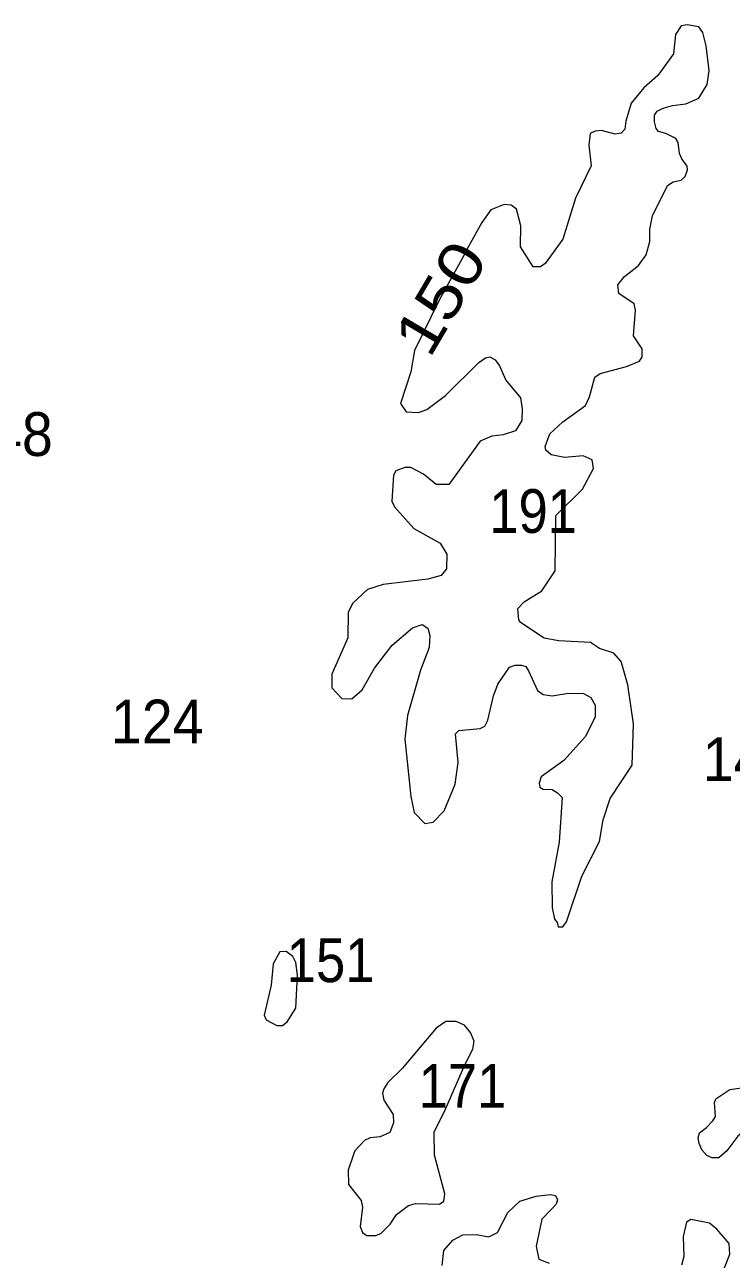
# Model space of a CAD drawing. Extents: x 499.9 to 555.3, y 9281.5 to 9336.8.
# Drawn here: x 532.104 to 534.691, y 9325.879 to 9330.396 of the extents above; entities that cross this region are included whole.
import ezdxf
from ezdxf.enums import TextEntityAlignment as Align

# ---------------------------------------------------------------- set-up
doc = ezdxf.new("R2010")
doc.units = 0
doc.header["$LTSCALE"] = 0.064
doc.layers.add('2', color=7, linetype='Continuous', lineweight=13)
doc.layers.add('21', color=7, linetype='Continuous')
doc.layers.add('61', color=7, linetype='Continuous')

msp = doc.modelspace()

# ---------------------------------------------------------------- linework, layer by layer
at = {"layer": '2'}
for points in [[(534.2465, 9327.565), (534.3271, 9327.6861), (534.333, 9327.8385), (534.3117, 9327.98), (534.2879, 9328.0659), (534.2607, 9328.0961), (534.2085, 9328.1138), (534.1748, 9328.1359), (534.0576, 9328.1414), (534.0054, 9328.1518), (533.9184, 9328.2089), (533.9124, 9328.2181), (533.9094, 9328.2593), (533.9322, 9328.2844), (533.9971, 9328.3247), (534.0454, 9328.398), (534.048, 9328.5998), (534.1461, 9328.6963), (534.1856, 9328.772), (534.181, 9328.8041), (534.148, 9328.8187), (534.0803, 9328.8126), (534.0312, 9328.8221), (534.0117, 9328.839), (534.0096, 9328.8523), (534.0265, 9328.8987), (534.0737, 9328.9433), (534.1573, 9329.002), (534.1719, 9329.0345), (534.1906, 9329.1061), (534.2106, 9329.1196), (534.307, 9329.1451), (534.3545, 9329.1646), (534.364, 9329.1801), (534.3639, 9329.2093), (534.3327, 9329.2574), (534.3401, 9329.3518), (534.3343, 9329.3742), (534.2784, 9329.4122), (534.2755, 9329.4438), (534.2997, 9329.475), (534.3504, 9329.515), (534.3788, 9329.5533), (534.3926, 9329.6026), (534.3926, 9329.6482), (534.4022, 9329.697), (534.4568, 9329.8075), (534.4777, 9329.8211), (534.5072, 9329.8266), (534.522, 9329.8409), (534.5297, 9329.865), (534.5292, 9329.8778), (534.5091, 9329.9051), (534.5005, 9329.9239), (534.4962, 9329.9648), (534.4872, 9329.9792), (534.4513, 9329.9971), (534.424, 9330.0047), (534.4152, 9330.016), (534.4092, 9330.0406), (534.4099, 9330.065), (534.4196, 9330.0791), (534.4412, 9330.0909), (534.4758, 9330.0999), (534.5243, 9330.1067), (534.571, 9330.1273), (534.6015, 9330.1773), (534.6091, 9330.2276), (534.5983, 9330.3188), (534.5857, 9330.3666), (534.5719, 9330.388), (534.5285, 9330.3957), (534.5072, 9330.392), (534.4858, 9330.36), (534.4791, 9330.2893), (534.4216, 9330.2099), (534.3702, 9330.1646), (534.3242, 9330.1082), (534.3043, 9330.0424), (534.3004, 9330.0131), (534.2871, 9329.9986), (534.2649, 9329.9951), (534.2152, 9330.0083), (534.1925, 9330.0059), (534.1735, 9329.9972), (534.1687, 9329.9545), (534.1777, 9329.8797), (534.1199, 9329.7612), (534.0733, 9329.6106), (534.0091, 9329.5221), (533.9926, 9329.5097), (533.9649, 9329.5096), (533.9189, 9329.5828), (533.9201, 9329.6599), (533.904, 9329.7202)], [(533.904, 9329.7202), (533.8852, 9329.7357), (533.8591, 9329.7383), (533.8106, 9329.7178), (533.7775, 9329.6725), (533.7285, 9329.5841)], [(533.7285, 9329.5841), (533.7117, 9329.5515), (533.6209, 9329.3878), (533.531, 9329.2035), (533.5174, 9329.1252), (533.48, 9329.01), (533.5008, 9328.9791), (533.5455, 9328.9764), (533.5764, 9328.9882), (533.6445, 9329.0397), (533.7659, 9329.1594), (533.7907, 9329.1772), (533.8063, 9329.1809), (533.8261, 9329.1701), (533.8414, 9329.1479), (533.8552, 9329.1171), (533.8654, 9329.0946), (533.9183, 9329.0304), (533.9249, 9328.9899), (533.9232, 9328.9478), (533.9005, 9328.9101), (533.855, 9328.8953), (533.8137, 9328.8903), (533.7718, 9328.8722), (533.6567, 9328.7139), (533.6103, 9328.713), (533.5636, 9328.7518), (533.5169, 9328.7757), (533.4954, 9328.7757), (533.4627, 9328.7634), (533.4536, 9328.7479), (533.4477, 9328.6525), (533.4572, 9328.6316), (533.5283, 9328.552), (533.6252, 9328.499), (533.6494, 9328.4583), (533.6482, 9328.4046), (533.6286, 9328.3801), (533.5795, 9328.3666), (533.4157, 9328.3477), (533.359, 9328.3296), (533.3048, 9328.2791), (533.2887, 9328.2467), (533.2867, 9328.152), (533.228, 9328.019), (533.2281, 9327.9696), (533.2647, 9327.9311), (533.3014, 9327.9296), (533.3392, 9327.9626), (533.3844, 9328.0411), (533.4489, 9328.1256), (533.523, 9328.1887), (533.5589, 9328.201), (533.5794, 9328.1883), (533.5875, 9328.1607), (533.5843, 9328.117), (533.5527, 9328.0341), (533.5049, 9327.8686), (533.4954, 9327.7813), (533.5177, 9327.5719), (533.5297, 9327.5138), (533.5693, 9327.4727), (533.5989, 9327.4785), (533.64, 9327.5201), (533.6799, 9327.6171), (533.6909, 9327.6966), (533.6804, 9327.8014), (533.6931, 9327.8134), (533.7708, 9327.8212), (533.7883, 9327.8296), (533.7995, 9327.8519), (533.8196, 9327.9401), (533.8362, 9327.9831), (533.8791, 9328.0449), (533.8994, 9328.0527), (533.9222, 9328.0527), (533.9386, 9328.048), (533.9482, 9328.032), (533.9816, 9327.9593), (534.0016, 9327.9452), (534.035, 9327.9404), (534.0945, 9327.9498), (534.1494, 9327.9483), (534.176, 9327.9342), (534.1923, 9327.9061), (534.1924, 9327.8637), (534.1562, 9327.7913), (534.0773, 9327.7042), (533.9949, 9327.6436), (533.9873, 9327.6212), (533.9902, 9327.6056), (534.0016, 9327.5991), (534.0347, 9327.5972), (534.0548, 9327.5859), (534.0714, 9327.5681)], [(534.0714, 9327.5681), (534.0604, 9327.4055), (534.0333, 9327.2599), (534.0349, 9327.1651), (534.0429, 9327.1228), (534.0536, 9327.1109)], [(534.0536, 9327.1109), (534.0565, 9327.0954), (534.0744, 9327.0956), (534.0875, 9327.1133), (534.1434, 9327.2804), (534.2077, 9327.4075), (534.2212, 9327.4866), (534.2465, 9327.565)], [(533.6325, 9325.8565), (533.6378, 9325.9105), (533.6716, 9325.9491), (533.708, 9325.9679), (533.7563, 9325.9698), (533.8033, 9325.9607), (533.8343, 9325.977), (533.8722, 9326.0503), (533.9164, 9326.091), (533.9768, 9326.11), (534.0269, 9326.1162), (534.0474, 9326.1122), (534.0548, 9326.0967), (534.0499, 9326.0811), (534.035, 9326.0647), (533.9966, 9326.0263), (533.9762, 9325.9269), (533.986, 9325.8796), (534.0235, 9325.8647)], [(534.587, 9325.6493), (534.6855, 9325.8977), (534.6827, 9325.9365), (534.6378, 9325.9892), (534.611, 9326.0111), (534.5429, 9326.0248), (534.527, 9326.0143), (534.5141, 9325.9619), (534.5171, 9325.8895), (534.5082, 9325.8569)]]:
    msp.add_lwpolyline(points, dxfattribs=at)
for points in [[(533.0968, 9326.7977), (533.1028, 9326.9178), (533.0968, 9326.965), (533.0861, 9326.9861), (533.0614, 9327.0051), (533.0376, 9327.0041), (533.0131, 9326.9598), (533.0065, 9326.8816), (532.9804, 9326.7715), (532.9876, 9326.7555), (533.0268, 9326.7343), (533.0474, 9326.734), (533.0645, 9326.7474)], [(533.6024, 9326.3443), (533.6438, 9326.4278), (533.7148, 9326.5902), (533.7443, 9326.6472), (533.7497, 9326.6767), (533.7364, 9326.7092), (533.714, 9326.7358), (533.6832, 9326.7491), (533.6457, 9326.7491), (533.6101, 9326.7241), (533.4852, 9326.5769), (533.4336, 9326.5261), (533.4186, 9326.502), (533.4136, 9326.487), (533.4185, 9326.4609), (533.4527, 9326.4081), (533.4542, 9326.3782), (533.4401, 9326.3428), (533.4048, 9326.3265), (533.3688, 9326.3232), (533.3484, 9326.313), (533.3131, 9326.276), (533.3084, 9326.2656), (533.2885, 9326.2054), (533.2888, 9326.153), (533.3361, 9326.0936), (533.3408, 9326.0694), (533.3317, 9325.9986), (533.3402, 9325.9775), (533.3565, 9325.9658), (533.3903, 9325.9654), (533.4094, 9325.9748), (533.4416, 9326.0071), (533.4652, 9326.043), (533.5095, 9326.0754), (533.5343, 9326.0829), (533.6218, 9326.08), (533.6382, 9326.0911), (533.6415, 9326.1187), (533.6038, 9326.2604)], [(534.6334, 9326.4664), (534.685, 9326.5), (534.7275, 9326.5064), (534.7753, 9326.4884), (534.7972, 9326.4638), (534.8037, 9326.4393), (534.7934, 9326.4019), (534.7714, 9326.3787), (534.7146, 9326.3296), (534.6746, 9326.2754), (534.645, 9326.2496), (534.6204, 9326.2496), (534.6011, 9326.2587), (534.583, 9326.2793), (534.5727, 9326.3025), (534.5688, 9326.3232), (534.574, 9326.3413), (534.5998, 9326.3606), (534.6227, 9326.3849), (534.6321, 9326.4019), (534.6287, 9326.4529)]]:
    msp.add_lwpolyline(points, close=True, dxfattribs=at)

# ---------------------------------------------------------------- texts
at = {"layer": '21'}
for s, width, p in [('148', 0.95, (531.868, 9328.8179)), ('191', 0.9, (533.8045, 9328.5364)), ('124', 0.95, (532.4196, 9327.7664)), ('143', 0.95, (534.586, 9327.6284)), ('151', 0.9, (533.0632, 9326.8929)), ('171', 0.9, (533.5459, 9326.4332))]:
    msp.add_text(s, height=0.16, dxfattribs=dict(at, width=width)).set_placement(p)
at = {"layer": '61', "width": 1.2}
msp.add_text('150', height=0.16, rotation=59.507, dxfattribs=at).set_placement((533.6948, 9329.3556), align=Align.CENTER)

doc.saveas('drawing.dxf')
